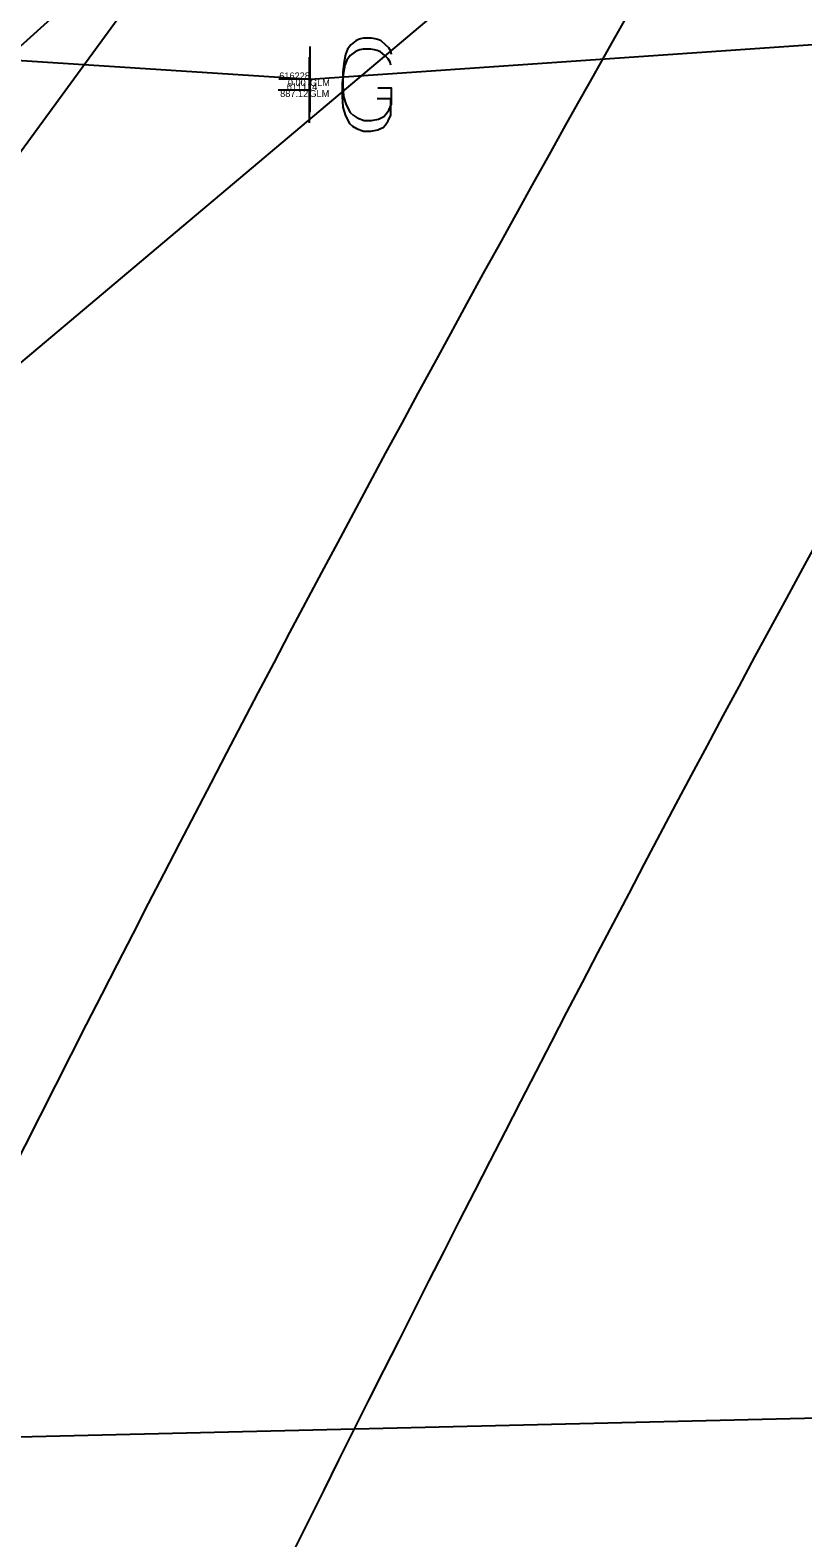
# Model space of a CAD drawing. Extents: x 1957117 to 1971063, y 701601 to 715861.
# Drawn here: x 1963849.9 to 1963889.4, y 707143.5 to 707220.5 of the extents above; entities that cross this region are included whole.
import ezdxf

# ---------------------------------------------------------------- set-up
doc = ezdxf.new("R2010")
doc.units = 0
for name, color, linetype in [('DT_P_Break_Line', 7, 'Continuous'), ('DT_X_Break_Line', 7, 'Continuous'), ('DT_X_TIN_Hull', 7, 'Continuous'), ('GE_P_CL_50', 7, 'Continuous'), ('PV_P_Shoulder', 7, 'Continuous'), ('RS_Raster1', 7, 'Continuous'), ('RW_X_Esmt_RR', 7, 'Continuous'), ('SC_Scratch1', 7, 'Continuous'), ('SC_Shading4', 7, 'Continuous'), ('SC_Shading5', 7, 'Continuous')]:
    doc.layers.add(name, color=color, linetype=linetype)

msp = doc.modelspace()

# ---------------------------------------------------------------- linework, layer by layer
at = {"layer": 'DT_P_Break_Line'}
for p, q in [((1963864.206, 707216.328), (1963864.206, 707219.684)), ((1963864.175, 707215.775), (1963864.175, 707219.131)), ((1963864.206, 707218.006), (1963862.609, 707218.006)), ((1963864.175, 707217.453), (1963862.578, 707217.453))]:
    msp.add_line(p, q, dxfattribs=at)
for points in [[(1963868.363, 707219.275), (1963868.329, 707219.44), (1963868.23, 707219.605), (1963868.065, 707219.771), (1963867.834, 707219.969), (1963867.669, 707220.035), (1963867.536, 707220.068), (1963867.338, 707220.101), (1963866.942, 707220.101), (1963866.777, 707220.068), (1963866.677, 707220.035), (1963866.545, 707219.969), (1963866.281, 707219.771), (1963866.116, 707219.539), (1963866.017, 707219.275), (1963865.951, 707218.912), (1963865.885, 707218.383), (1963865.885, 707217.689), (1963865.918, 707217.128), (1963866.05, 707216.698), (1963866.248, 707216.302), (1963866.413, 707216.17), (1963866.611, 707216.037), (1963866.975, 707215.905), (1963867.338, 707215.905), (1963867.702, 707215.971), (1963867.834, 707216.037), (1963867.966, 707216.104), (1963868.098, 707216.236), (1963868.23, 707216.434), (1963868.363, 707216.731), (1963868.363, 707217.557), (1963867.669, 707217.557)], [(1963868.332, 707218.722), (1963868.298, 707218.887), (1963868.199, 707219.052), (1963868.034, 707219.218), (1963867.803, 707219.416), (1963867.638, 707219.482), (1963867.505, 707219.515), (1963867.307, 707219.548), (1963866.911, 707219.548), (1963866.746, 707219.515), (1963866.646, 707219.482), (1963866.514, 707219.416), (1963866.25, 707219.218), (1963866.085, 707218.986), (1963865.986, 707218.722), (1963865.92, 707218.359), (1963865.854, 707217.83), (1963865.854, 707217.136), (1963865.887, 707216.575), (1963866.019, 707216.145), (1963866.217, 707215.749), (1963866.382, 707215.617), (1963866.58, 707215.484), (1963866.944, 707215.352), (1963867.307, 707215.352), (1963867.671, 707215.418), (1963867.803, 707215.484), (1963867.935, 707215.551), (1963868.067, 707215.683), (1963868.199, 707215.881), (1963868.332, 707216.178), (1963868.332, 707217.004), (1963867.638, 707217.004)]]:
    msp.add_lwpolyline(points, dxfattribs=at)
at = {"layer": 'DT_X_Break_Line'}
msp.add_lwpolyline([(1963899.517, 707277.373), (1963869.26, 707237.602), (1963831.235, 707203.335), (1963820.965, 707195.035), (1963812.613, 707181.208), (1963805.672, 707159.836), (1963786.526, 707112.387), (1963762.238, 707069.027), (1963734.112, 707027.99), (1963699.007, 706991.28), (1963670.32, 706952.909), (1963630.02, 706918.565), (1963614.237, 706899.512), (1963608.708, 706874.267)], dxfattribs=at)
at = {"layer": 'DT_X_TIN_Hull'}
msp.add_lwpolyline([(1963607.929, 706812.91), (1963609.929, 706815.777), (1963611.206, 706818.197), (1963622.123, 706840.52), (1963633.199, 706863.325), (1963680.478, 706946.559), (1963706.364, 706985.922), (1963734.112, 707027.99), (1963762.238, 707069.027), (1963786.526, 707112.387), (1963809.22, 707159.242), (1963818.577, 707177.524), (1963880.643, 707229.839), (1963932.393, 707255.291), (1963979.319, 707289.756), (1964005.147, 707343.365)], dxfattribs=at)
at = {"layer": 'GE_P_CL_50'}
msp.add_lwpolyline([(1963809.22, 707159.242), (1963930.41, 707325.263), (1964096.946, 707583.449), (1964164.227, 707651.079), (1964201.876, 707617.583)], dxfattribs=at)
at = {"layer": 'RW_X_Esmt_RR'}
msp.add_lwpolyline([(1963218.124, 707170.278), (1963732.185, 707226.591), (1963864.206, 707218.006), (1963915.055, 707221.53)], dxfattribs=at)
at = {"layer": 'SC_Shading4'}
msp.add_lwpolyline([(1963634.854, 707143.547), (1963953.274, 707151.114)], dxfattribs=at)
at = {"layer": 'SC_Shading5'}
for points in [[(1963589.678, 706586.994), (1963626.625, 706689.548), (1963651.76, 706746.832), (1963668.09, 706778.596), (1963682.768, 706805.402), (1963734.424, 706911.594), (1963826.849, 707116.717), (1963877.258, 707215.645), (1963964.981, 707354.472), (1964070.526, 707509.355), (1964132.574, 707601.994), (1964163.9, 707642.169), (1964191.2, 707685.167), (1964278.98, 707807.131), (1964326.11, 707874.364), (1964396.427, 707968.962), (1964508.519, 708133.679), (1964655.588, 708336.552), (1964745.319, 708429.172), (1964840.327, 708522.317), (1964988.178, 708660.245), (1965089.796, 708739.041), (1965251.743, 708835.216), (1965415.807, 708922.048), (1965866.2, 709149.38), (1966173.543, 709294.131), (1966283.627, 709338.196), (1966534.003, 709419.214), (1966689.084, 709471.266), (1967008.468, 709641.817), (1967166.677, 709750.124), (1967422.113, 709931.083), (1967818.707, 710198.831), (1968187.021, 710459.852), (1968360.589, 710592.493), (1968496.543, 710707.847), (1968606.427, 710809.378), (1968733.391, 710937.091), (1968807.28, 711025.4), (1968843.008, 711077.094), (1968863.233, 711106.099), (1968909.747, 711171.311), (1968974.133, 711279.559), (1969130.932, 711546.915), (1969247.433, 711744.686), (1969402.714, 712016.424), (1969505.287, 712191.789), (1969666.311, 712460.805), (1969771.586, 712639.896), (1969880.058, 712820.917), (1969964.994, 712955.706), (1969990.005, 713000.084), (1970030.065, 713068.479)], [(1963609.915, 706579.703), (1963646.615, 706681.572), (1963671.193, 706737.585), (1963687.092, 706768.511), (1963701.884, 706795.526), (1963753.906, 706902.469), (1963846.249, 707107.41), (1963895.973, 707204.994), (1963982.966, 707342.667), (1964088.35, 707497.312), (1964150.015, 707589.379), (1964181.502, 707629.761), (1964209.024, 707673.109), (1964296.517, 707794.674), (1964343.552, 707861.772), (1964413.958, 707956.489), (1964526.123, 708121.313), (1964672.104, 708322.686), (1964760.576, 708414.006), (1964855.195, 708506.77), (1965002.134, 708643.847), (1965101.925, 708721.226), (1965262.272, 708816.451), (1965425.685, 708902.939), (1965875.63, 709130.044), (1966182.13, 709274.398), (1966290.944, 709317.954), (1966540.737, 709398.785), (1966697.632, 709451.445), (1967019.644, 709623.399), (1967178.971, 709732.471), (1967434.35, 709913.39), (1967830.945, 710181.14), (1968199.774, 710442.525), (1968374.086, 710575.735), (1968510.806, 710691.739), (1968621.36, 710793.889), (1968749.296, 710922.58), (1968824.413, 711012.355), (1968860.678, 711064.827), (1968880.812, 711093.701), (1968927.778, 711159.547), (1968992.655, 711268.62), (1969149.476, 711536.015), (1969266.039, 711733.891), (1969421.336, 712005.657), (1969523.8, 712180.835), (1969684.812, 712449.831), (1969790.084, 712628.917), (1969898.385, 712809.653), (1969983.474, 712944.685), (1970008.657, 712989.367), (1970048.626, 713057.607)]]:
    msp.add_spline(points, degree=3, dxfattribs=at)

# ---------------------------------------------------------------- texts
at = {"layer": 'PV_P_Shoulder'}
for s, p in [('0.00', (1963863.076, 707217.656)), ('887.12', (1963862.682, 707217.103))]:
    msp.add_text(s, height=0.35, dxfattribs=at).set_placement(p)
at = {"layer": 'RS_Raster1'}
for s, p in [('616228', (1963862.635, 707218.006)), ('611114', (1963863.018, 707217.453))]:
    msp.add_text(s, height=0.35, dxfattribs=at).set_placement(p)
at = {"layer": 'SC_Scratch1'}
for p in [(1963864.206, 707217.656), (1963864.175, 707217.103)]:
    msp.add_text('GLM', height=0.35, dxfattribs=at).set_placement(p)

doc.saveas('drawing.dxf')
